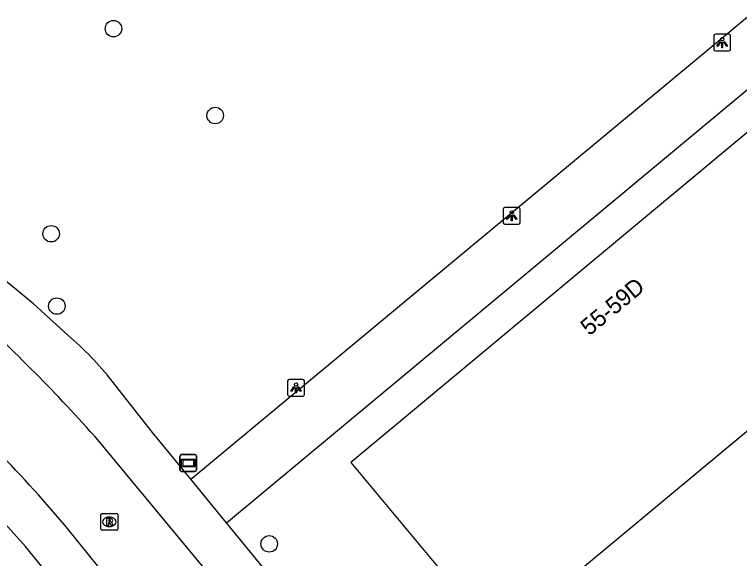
# Model space of a CAD drawing. Extents: x 162074 to 163034, y 381824 to 382557.
# Drawn here: x 162478.91 to 162521.93, y 381941.29 to 381973.59 of the extents above; entities that cross this region are included whole.
import ezdxf

# ---------------------------------------------------------------- set-up
doc = ezdxf.new("R2010")
doc.units = 0
for name, color, linetype in [('IMGEO_Boom', 7, 'Continuous'), ('IMGEO_Lichtpunt', 7, 'Continuous'), ('IMGEO_Pand', 7, 'Continuous'), ('IMGEO_Pand_nummerreeks', 7, 'Continuous'), ('IMGEO_Plaatsnaambord', 7, 'Continuous'), ('IMGEO_Rijbaan_lokaal_open', 7, 'Continuous'), ('IMGEO_Rioolput', 7, 'Continuous'), ('IMGEO_Voetpad_open', 7, 'Continuous')]:
    doc.layers.add(name, color=color, linetype=linetype)

msp = doc.modelspace()

# ---------------------------------------------------------------- linework, layer by layer
at = {"layer": 'IMGEO_Boom'}
for centre in [(162484.778, 381972.745), (162490.815, 381967.59), (162481.081, 381960.571), (162481.419, 381956.277), (162494.02, 381942.162)]:
    msp.add_circle(centre, 0.489, dxfattribs=at)
at = {"layer": 'IMGEO_Lichtpunt'}
for p, q in [((162520.4, 381972.321), (162520.4, 381971.514)), ((162520.4, 381972.321), (162520.4, 381971.514)), ((162521.302, 381972.416), (162520.494, 381972.416)), ((162521.302, 381972.416), (162520.494, 381972.416)), ((162521.396, 381971.514), (162521.396, 381972.321)), ((162521.396, 381971.514), (162521.396, 381972.321)), ((162520.494, 381971.42), (162521.302, 381971.42)), ((162520.494, 381971.42), (162521.302, 381971.42)), ((162507.909, 381962.035), (162507.909, 381961.228)), ((162507.909, 381962.035), (162507.909, 381961.228)), ((162508.811, 381962.13), (162508.003, 381962.13)), ((162508.811, 381962.13), (162508.003, 381962.13)), ((162508.905, 381961.228), (162508.905, 381962.035)), ((162508.905, 381961.228), (162508.905, 381962.035)), ((162508.003, 381961.134), (162508.811, 381961.134)), ((162508.003, 381961.134), (162508.811, 381961.134)), ((162496.014, 381951.926), (162495.206, 381951.926)), ((162496.014, 381951.926), (162495.206, 381951.926)), ((162495.112, 381951.831), (162495.112, 381951.024)), ((162495.112, 381951.831), (162495.112, 381951.024)), ((162496.108, 381951.024), (162496.108, 381951.831)), ((162496.108, 381951.024), (162496.108, 381951.831)), ((162495.206, 381950.93), (162496.014, 381950.93)), ((162495.206, 381950.93), (162496.014, 381950.93))]:
    msp.add_line(p, q, dxfattribs=at)
for points in [[(162520.774, 381971.985), (162520.813, 381971.957), (162520.625, 381971.695), (162520.587, 381971.722), (162520.774, 381971.985)], [(162520.876, 381971.937), (162520.923, 381971.937), (162520.923, 381971.615), (162520.876, 381971.615), (162520.876, 381971.937)], [(162520.986, 381971.957), (162521.024, 381971.984), (162521.211, 381971.722), (162521.172, 381971.694), (162520.986, 381971.957)], [(162508.283, 381961.699), (162508.322, 381961.671), (162508.134, 381961.409), (162508.096, 381961.436), (162508.283, 381961.699)], [(162508.385, 381961.651), (162508.432, 381961.651), (162508.432, 381961.329), (162508.385, 381961.329), (162508.385, 381961.651)], [(162508.495, 381961.671), (162508.533, 381961.698), (162508.72, 381961.436), (162508.681, 381961.408), (162508.495, 381961.671)], [(162495.486, 381951.495), (162495.525, 381951.467), (162495.337, 381951.205), (162495.299, 381951.232), (162495.486, 381951.495)], [(162495.588, 381951.447), (162495.635, 381951.447), (162495.635, 381951.125), (162495.588, 381951.125), (162495.588, 381951.447)], [(162495.698, 381951.467), (162495.736, 381951.494), (162495.923, 381951.232), (162495.884, 381951.204), (162495.698, 381951.467)]]:
    msp.add_lwpolyline(points, dxfattribs=at)
for centre in [(162520.899, 381972.119), (162508.408, 381961.833), (162495.611, 381951.629)]:
    msp.add_circle(centre, 0.0994, dxfattribs=at)
for centre, start, end in [((162520.494, 381972.321), 90, 180), ((162520.494, 381972.321), 90, 180), ((162521.302, 381972.321), 0, 90), ((162521.302, 381972.321), 0, 90), ((162520.494, 381971.514), 180, 270), ((162520.494, 381971.514), 180, 270), ((162521.302, 381971.514), 270, 0), ((162521.302, 381971.514), 270, 360), ((162508.003, 381962.035), 90, 180), ((162508.003, 381962.035), 90, 180), ((162508.811, 381962.035), 0, 90), ((162508.811, 381962.035), 0, 90), ((162508.003, 381961.228), 180, 270), ((162508.003, 381961.228), 180, 270), ((162508.811, 381961.228), 270, 0), ((162508.811, 381961.228), 270, 360), ((162495.206, 381951.831), 90, 180), ((162495.206, 381951.831), 90, 180), ((162496.014, 381951.831), 0, 90), ((162496.014, 381951.831), 0, 90), ((162495.206, 381951.024), 180, 270), ((162495.206, 381951.024), 180, 270), ((162496.014, 381951.024), 270, 0), ((162496.014, 381951.024), 270, 360)]:
    msp.add_arc(centre, 0.0946, start, end, dxfattribs=at)
at = {"layer": 'IMGEO_Pand'}
for points in [[(162528.039, 381971.287), (162498.859, 381947.001), (162505.384, 381939.152)], [(162507.558, 381936.537), (162534.655, 381959.09), (162538.114, 381954.837), (162542.837, 381949.03)]]:
    msp.add_lwpolyline(points, dxfattribs=at)
at = {"layer": 'IMGEO_Plaatsnaambord'}
for p, q in [((162488.723, 381946.563), (162488.723, 381947.363)), ((162488.723, 381947.363), (162488.723, 381946.563)), ((162488.823, 381947.463), (162489.613, 381947.463)), ((162489.613, 381947.463), (162488.823, 381947.463)), ((162489.713, 381947.363), (162489.713, 381946.563)), ((162489.713, 381946.563), (162489.713, 381947.363)), ((162489.613, 381946.463), (162488.823, 381946.463)), ((162488.823, 381946.463), (162489.613, 381946.463))]:
    msp.add_line(p, q, dxfattribs=at)
for points in [[(162488.824, 381947.195), (162489.612, 381947.195), (162489.612, 381946.731), (162488.824, 381946.731), (162488.824, 381947.195)], [(162488.889, 381947.13), (162488.889, 381946.796), (162489.547, 381946.796), (162489.547, 381947.13), (162488.889, 381947.13)]]:
    msp.add_lwpolyline(points, dxfattribs=at)
for centre, start, end in [((162488.823, 381947.363), 90, 180), ((162488.823, 381947.363), 90, 180), ((162489.613, 381947.363), 0, 90), ((162489.613, 381947.363), 360, 90), ((162488.823, 381946.563), 180, 270), ((162488.823, 381946.563), 180, 270), ((162489.613, 381946.563), 270, 0), ((162489.613, 381946.563), 270, 0)]:
    msp.add_arc(centre, 0.1, start, end, dxfattribs=at)
at = {"layer": 'IMGEO_Rijbaan_lokaal_open'}
for points in [[(162483.625, 381948.585), (162490.911, 381939.795), (162498.159, 381930.991)], [(162501.711, 381918.696), (162500, 381920.802), (162497.104, 381924.368), (162489.346, 381934.115), (162484.214, 381940.41), (162482.13, 381942.984)]]:
    msp.add_lwpolyline(points, dxfattribs=at)
for centre, radius, start, end in [((162412.964, 381885.765), 94.548, 41.63844, 48.2501), ((162415.641, 381887.258), 86.754, 39.9668, 48.2971)]:
    msp.add_arc(centre, radius, start, end, dxfattribs=at)
at = {"layer": 'IMGEO_Rioolput'}
for p, q in [((162484.037, 381943.044), (162484.037, 381943.896)), ((162484.112, 381943.97), (162484.964, 381943.97)), ((162484.525, 381943.75), (162484.55, 381943.75)), ((162485.038, 381943.896), (162485.038, 381943.044)), ((162484.964, 381942.97), (162484.112, 381942.97)), ((162484.548, 381943.19), (162484.523, 381943.19))]:
    msp.add_line(p, q, dxfattribs=at)
for points in [[(162484.037, 381943.044), (162484.037, 381943.896)], [(162484.112, 381943.97), (162484.964, 381943.97)], [(162485.038, 381943.896), (162485.038, 381943.044)], [(162484.626, 381943.668), (162484.374, 381943.67), (162484.374, 381943.27)], [(162484.374, 381943.27), (162484.498, 381943.27), (162484.498, 381943.432), (162484.509, 381943.432)], [(162484.552, 381943.589), (162484.498, 381943.589), (162484.498, 381943.508)], [(162484.498, 381943.508), (162484.55, 381943.508)], [(162484.556, 381943.403), (162484.627, 381943.27), (162484.767, 381943.27), (162484.702, 381943.396)], [(162484.964, 381942.97), (162484.112, 381942.97)]]:
    msp.add_lwpolyline(points, dxfattribs=at)
for centre, radius, start, end in [((162484.114, 381943.894), 0.0765, 91.552, 178.448), ((162484.114, 381943.894), 0.0765, 91.552, 178.448), ((162484.962, 381943.894), 0.0765, 1.552, 88.448), ((162484.962, 381943.894), 0.0765, 1.552, 88.448), ((162484.508, 381943.379), 0.0533, 26.0293, 88.6989), ((162484.534, 381943.697), 0.19, 274.7715, 282.9687), ((162484.558, 381943.493), 0.0964, 77.0061, 93.1865), ((162484.572, 381943.55), 0.0378, 276.6634, 79.6772), ((162484.625, 381943.558), 0.109, 350.3612, 89.416), ((162484.623, 381943.558), 0.112, 277.5842, 350.9817), ((162484.607, 381943.343), 0.108, 29.5134, 73.7905), ((162484.114, 381943.046), 0.0765, 181.552, 268.448), ((162484.114, 381943.046), 0.0765, 181.552, 268.448), ((162484.962, 381943.046), 0.0765, 271.552, 358.448), ((162484.962, 381943.046), 0.0765, 271.552, 358.448)]:
    msp.add_arc(centre, radius, start, end, dxfattribs=at)
for centre, major_axis, ratio, start_param, end_param in [((162484.524, 381943.47), (-0.387, 0.002), 0.722429, 4.712389, 7.853982), ((162484.549, 381943.47), (-0.39, 0.002), 0.717154, 1.570796, 4.712389)]:
    msp.add_ellipse(centre, major_axis=major_axis, ratio=ratio, start_param=start_param, end_param=end_param, dxfattribs=at)
at = {"layer": 'IMGEO_Voetpad_open'}
for points in [[(162489.378, 381945.994), (162527.417, 381977.65), (162528.308, 381976.582)], [(162491.482, 381943.405), (162526.778, 381972.779), (162528.039, 381971.287)], [(162482.072, 381954.546), (162480.038, 381956.402), (162463.437, 381970.058)], [(162489.378, 381945.994), (162487.098, 381948.764), (162484.699, 381951.824)], [(162524.728, 381886.592), (162523.779, 381887.754), (162520.879, 381891.323), (162500, 381916.926), (162479.554, 381941.998), (162475.997, 381945.948)], [(162491.482, 381943.405), (162489.378, 381945.994)], [(162499.145, 381934.054), (162491.482, 381943.405)]]:
    msp.add_lwpolyline(points, dxfattribs=at)
msp.add_arc((162469.684, 381939.961), 19.136, 38.3099, 49.6551, dxfattribs=at)

# ---------------------------------------------------------------- texts
at = {"layer": 'IMGEO_Pand_nummerreeks'}
msp.add_text('55-59D', height=1, rotation=39.6843, dxfattribs=at).set_placement((162513.012, 381954.475))

doc.saveas('drawing.dxf')
